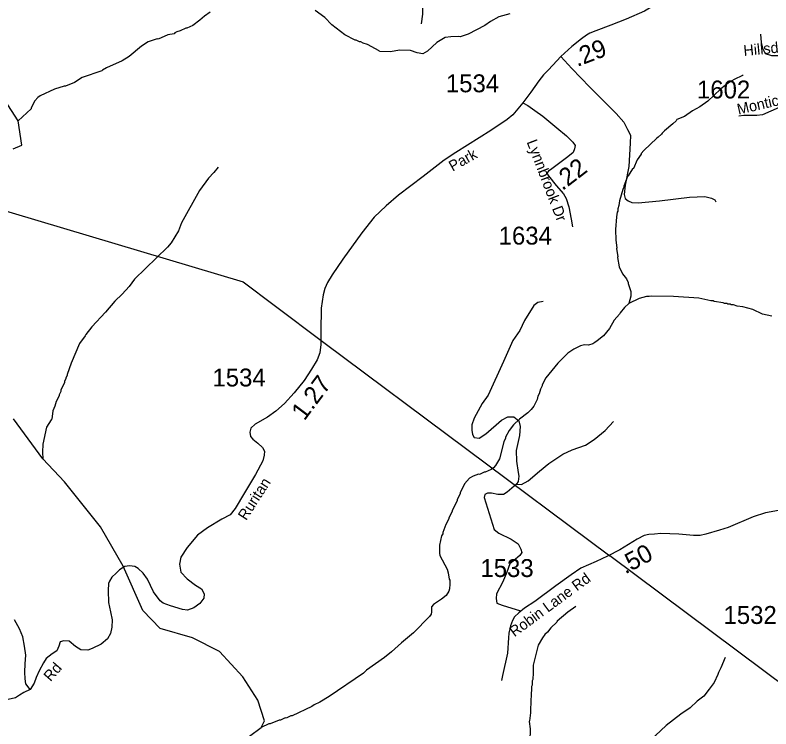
# Model space of a CAD drawing. Extents: x 1248089 to 1457196, y 820910 to 988753.
# Drawn here: x 1356319 to 1361597, y 898704 to 903687 of the extents above; entities that cross this region are included whole.
import ezdxf

# ---------------------------------------------------------------- set-up
doc = ezdxf.new("R2010")
doc.units = 0
for name, color, linetype in [('Exist Hydrographic Creek Single Shore', 7, 'Continuous'), ('Exist Hydrographic Misc Water Feature', 7, 'Continuous'), ('Exist Road Non-System Type 51', 7, 'Continuous'), ('Exist Road Secondary Type 41 Attributed', 7, 'Continuous'), ('Exist Road Secondary Type 51 Attributed', 7, 'Continuous'), ('Exist Road Secondary Type 51 Label', 7, 'Continuous'), ('Exist Utilities Electrical Transmission Line', 7, 'Continuous'), ('Prop GRAU CAT1 Cell', 7, 'Continuous'), ('Prop Lane Lines', 7, 'Continuous')]:
    doc.layers.add(name, color=color, linetype=linetype)

msp = doc.modelspace()

# ---------------------------------------------------------------- linework, layer by layer
at = {"layer": 'Exist Hydrographic Creek Single Shore'}
for points in [[(1356305.9, 902753.6), (1356364.9, 902778.8), (1356340.9, 902948.9), (1356197.9, 903166.3)], [(1357073.4, 899840.4), (1356914.9, 900115.1), (1356664, 900428.8), (1356513.8, 900588.3), (1356307.3, 900867.8)], [(1358218.6, 897047.2), (1358153, 897234.1), (1358005, 897371.7), (1358000, 897486.6), (1357766, 897868.9), (1357620, 898045.8), (1357547.9, 898181.8), (1357551.9, 898365.6), (1357604, 898440.1), (1357874, 898592.3), (1358036.8, 898712.5), (1358061.8, 898761.1), (1358014, 898904.6), (1357908.9, 899067.6), (1357745.9, 899244.8), (1357557, 899340.6), (1357332.9, 899404.2), (1357210.9, 899531.4), (1357073.4, 899840.4)]]:
    msp.add_lwpolyline(points, dxfattribs=at)
at = {"layer": 'Exist Hydrographic Misc Water Feature'}
for points in [[(1359773.8, 903696.1), (1359697.3, 903675.8), (1359638.5, 903643.2), (1359599.9, 903614.1), (1359483.9, 903555), (1359426.2, 903536.1), (1359418.2, 903538.2), (1359362.1, 903535.5), (1359322, 903530.4), (1359265.2, 903495.7), (1359199.9, 903435.2), (1359167.5, 903418), (1359127.7, 903422.9), (1359080, 903439.9), (1359004, 903441.6), (1358939.8, 903431.1), (1358863.9, 903432.8), (1358861.5, 903437.5), (1358780.9, 903482.8), (1358749.1, 903491.5), (1358733.3, 903499.9), (1358725.3, 903500.1), (1358701.6, 903512.6), (1358693.6, 903512.8), (1358622.4, 903550.4), (1358532, 903620.4), (1358481.1, 903670.5), (1358414.8, 903720.4)], [(1357681.8, 903707.9), (1357641.2, 903680.8), (1357608.6, 903651.5), (1357559.8, 903614.7), (1357519.3, 903595.6), (1357511.3, 903595.7), (1357470.9, 903576.7), (1357448.8, 903571.2), (1357434.6, 903563.5), (1357430.5, 903557.6), (1357386.4, 903550.6), (1357317.7, 903520.2), (1357311.7, 903521.5), (1357249.3, 903501.7), (1357200.6, 903470.9), (1357115, 903398.9), (1357066.3, 903367.9), (1356957.2, 903318.4), (1356928.9, 903303.1), (1356924.7, 903297.2), (1356787.7, 903252.3), (1356734.9, 903217.5), (1356670.3, 903191), (1356662.3, 903191.2), (1356593.9, 903170.8), (1356494.8, 903123), (1356478.6, 903111.4), (1356456, 903087.9), (1356431, 903040.5), (1356430.8, 903032.5), (1356340.9, 902948.9)], [(1361404.4, 903270.8), (1361398.3, 903265), (1361341.7, 903238.2), (1361309.3, 903219), (1361268.6, 903189.9), (1361244.2, 903170.5), (1361156.3, 903086.5), (1361100.2, 903047.1), (1361050.8, 903018.9), (1360993.9, 902980.2), (1360939.4, 902957.4), (1360935.3, 902949.5), (1360912.7, 902928), (1360853.7, 902879.4), (1360837.4, 902863.8), (1360833.2, 902855.8), (1360810.7, 902834.4), (1360800.6, 902828.6), (1360710.7, 902742.6), (1360692.2, 902721.1), (1360690.3, 902715.8), (1360663.2, 902677.7), (1360637.9, 902616.3), (1360631.8, 902614.2), (1360600.7, 902565.1), (1360595, 902561.3), (1360571.1, 902493.8), (1360570.9, 902485.8), (1360562.6, 902470), (1360540.9, 902390.5), (1360536.2, 902358.7), (1360527.6, 902334.9), (1360527.2, 902318.9), (1360523, 902310.9), (1360518.4, 902279), (1360512.4, 902191.1), (1360514.4, 902115.4), (1360521.6, 902063), (1360519.9, 902054.8), (1360528.3, 902002.8), (1360526.1, 901994.9), (1360538.6, 901930.6), (1360561.6, 901882), (1360588.8, 901845.4), (1360600.2, 901821.1), (1360600, 901813.1), (1360618.8, 901756.7), (1360618.1, 901724.7), (1360604.1, 901673.9)], [(1357737.9, 902626.6), (1357707.1, 902587.3), (1357670.1, 902548.1), (1357606.3, 902461.6), (1357480.9, 902235.9), (1357460, 902181), (1357408.2, 902098.1), (1357383.5, 902066.7), (1357152.2, 901844), (1357115.4, 901792.8), (1357066.2, 901738), (1357015.1, 901691.1), (1356949.4, 901612.6), (1356855.1, 901510.8), (1356811.9, 901457.8), (1356807.7, 901447.8), (1356769, 901394.7), (1356711.2, 901258), (1356681.7, 901178.7), (1356681.6, 901170.7), (1356673.2, 901154.9), (1356673, 901146.9), (1356664.7, 901131.1), (1356664.5, 901123.1), (1356639.2, 901067.7), (1356639, 901059.7), (1356626.5, 901036), (1356626.3, 901028), (1356605.5, 900988.5), (1356596.8, 900956.6), (1356582.1, 900925), (1356574.8, 900865.2), (1356569.9, 900862.1), (1356537.5, 900810), (1356512.9, 900690.6), (1356509.7, 900634.7), (1356513.8, 900588.3)], [(1361603, 901586.2), (1361539.4, 901599.7), (1361472.1, 901631.2), (1361400.5, 901650.8), (1361360.6, 901655.7), (1361336.8, 901664.4), (1361320.8, 901664.7), (1361312.9, 901668.9), (1361296.9, 901669.3), (1361289, 901673.4), (1361273, 901673.8), (1361265.1, 901678), (1361201.2, 901687.4), (1361193.3, 901691.6), (1361177.4, 901691.9), (1361093.8, 901709.9), (1360918.1, 901721.9), (1360762.1, 901725.5), (1360746, 901721.9), (1360728.1, 901722.3), (1360677.7, 901709.4), (1360604.1, 901673.9)], [(1360604.1, 901673.9), (1360574.3, 901645.8), (1360543.5, 901608.5), (1360539.2, 901598.5), (1360503.2, 901556.9), (1360469.1, 901500.1), (1360428, 901449), (1360383.8, 901412.8)], [(1360383.8, 901412.8), (1360368.8, 901400.5), (1360354.7, 901392.8), (1360322.5, 901383.5), (1360296.6, 901384.2), (1360268.4, 901378.7), (1360219.9, 901353.9), (1360179.3, 901326.7), (1360109.6, 901256.4), (1360025.4, 901154.3), (1360000.4, 901106.9), (1360000.2, 901098.9), (1359987.6, 901075.1), (1359978.9, 901043.4), (1359970.6, 901027.6), (1359966, 901003.7), (1359941, 900956.2), (1359922.4, 900932.6), (1359900, 900911.2), (1359841, 900866.5), (1359800.1, 900827.4), (1359769.3, 900788.2), (1359744.2, 900740.7), (1359744, 900732.7), (1359731.5, 900709), (1359700.9, 900589.7), (1359673.8, 900542.3), (1359659.5, 900526.6), (1359643.2, 900515), (1359602.8, 900496), (1359594.8, 900496.2), (1359562.5, 900480.9), (1359554.5, 900481.1), (1359518.2, 900467.9), (1359491.8, 900454.4), (1359457, 900415.3), (1359427.5, 900351.9), (1359427.3, 900343.9), (1359406.5, 900304.4), (1359406.3, 900296.5), (1359372.9, 900233.2), (1359368.6, 900217.3), (1359347.7, 900177.8), (1359347.5, 900169.8), (1359326.7, 900130.3), (1359305.4, 900074.8), (1359305.2, 900066.8), (1359296.9, 900050.9), (1359283.5, 899987.2), (1359282.3, 899931.3), (1359285.9, 899915.2), (1359335.7, 899818.1), (1359343.2, 899793.9), (1359350.2, 899749.7), (1359354, 899741.6), (1359355.4, 899713.6), (1359352.7, 899681.7), (1359348.4, 899665.7), (1359329.6, 899634.2), (1359297.1, 899608.9), (1359240.2, 899572.2), (1359225.9, 899556.5), (1359227.1, 899520.5), (1359224.7, 899504.5), (1359212.4, 899488.9), (1359101.8, 899373.4), (1359018.4, 899305.3), (1358946.9, 899240.9), (1358898, 899202.1), (1358774.1, 899114.8), (1358751.6, 899093.4), (1358512, 898928.9), (1358447.1, 898890.3), (1358406.7, 898871.2), (1358390.4, 898859.7), (1358253, 898794.8), (1358245, 898795), (1358212.6, 898779.7), (1358204.6, 898779.9), (1358172.3, 898764.6), (1358164.3, 898764.8), (1358099.7, 898738.3), (1358091.7, 898738.5), (1358036.8, 898712.5)], [(1360234, 899557.5), (1360179.2, 899518.8), (1360105.8, 899456.5), (1360101.5, 899448.6), (1360060.7, 899409.5), (1360036, 899378), (1360019.6, 899362.4), (1360001.2, 899338.9), (1359972, 899287.5), (1359936.9, 899148.3), (1359937.7, 899096.3), (1359934.7, 899048.4), (1359930.5, 899040.4), (1359929.8, 899008.4), (1359925.6, 899000.5), (1359924.1, 898928.5), (1359919.7, 898912.7), (1359917.5, 898816.7), (1359912.3, 898760.8), (1359909.4, 898756.2), (1359915.1, 898704.8), (1359913.8, 898618.2)], [(1361278.1, 899201.7), (1361248.6, 899130.3), (1361231.9, 899098.7), (1361227.5, 899082.9), (1361200.3, 899027.4), (1361167.3, 898980.2), (1361128.2, 898933.1), (1361083.4, 898898.1), (1361034.4, 898851.2), (1360969.4, 898806.7), (1360865.7, 898727.1), (1360792.1, 898656.8), (1360759.2, 898617.5), (1360705.9, 898562.7), (1360675.1, 898523.5), (1360576.9, 898421.7), (1360459.1, 898340.4), (1360456.8, 898332.4), (1360420, 898293.3), (1360417.8, 898287.4), (1360317.5, 898179.6), (1360278.4, 898132.5), (1360216.4, 898081.3), (1360058.3, 897961.2)]]:
    msp.add_lwpolyline(points, dxfattribs=at)
at = {"layer": 'Exist Road Non-System Type 51'}
for points in [[(1359158.5, 904065), (1359163.4, 903911.8), (1359163.4, 903694), (1359155.8, 903625.2)], [(1360129.8, 903399), (1360207.3, 903314.2), (1360332.4, 903185.1), (1360517.1, 903000.2), (1360571, 902940.5), (1360596, 902888.5), (1360617.2, 902850), (1360615.2, 902794.2), (1360605.6, 902630.4), (1360578.7, 902499.5), (1360572.9, 902435.9), (1360580.6, 902407), (1360599.8, 902389.7), (1360626.8, 902378.1), (1360671, 902376.2), (1360819.2, 902389.7), (1361029, 902416.6), (1361134.8, 902420.5), (1361182.9, 902408.9), (1361206, 902397.4), (1361213.7, 902383.9)], [(1360006.2, 901687.4), (1359969.2, 901680.9), (1359940.9, 901659.1), (1359875.7, 901554.5), (1359843, 901484.9), (1359795.2, 901415.2), (1359729.9, 901269.2), (1359623.3, 901034), (1359579.7, 900975.2), (1359525.3, 900872.9), (1359507.9, 900827.1), (1359507.9, 900790.1), (1359514.5, 900759.6), (1359525.3, 900737.8), (1359560.2, 900733.5), (1359605.8, 900764), (1359716.8, 900859.8), (1359760.3, 900881.6), (1359801.7, 900881.6), (1359836.5, 900855.4), (1359845.2, 900816.2), (1359840.9, 900753.1), (1359819.1, 900646.4), (1359821.3, 900572.3), (1359832.1, 900493.9), (1359836.5, 900467.8), (1359832.1, 900430.7), (1359821.3, 900413.3)], [(1359821.3, 900413.3), (1359856.1, 900409), (1359901.8, 900435.1), (1359980.1, 900502.6), (1360045.4, 900557.1), (1360143.3, 900622.4), (1360208.6, 900652.9), (1360302.2, 900685.6), (1360363.1, 900724.8), (1360439.2, 900787.9), (1360498, 900848.9)], [(1359821.3, 900413.3), (1359756, 900356.7), (1359729.9, 900341.4), (1359690.7, 900341.4), (1359645, 900350.2), (1359618.9, 900350.2), (1359599.3, 900339.3), (1359595, 900319.7), (1359664.6, 900095.3), (1359697.2, 900071.4), (1359784.3, 900027.8), (1359832.1, 899995.2), (1359851.7, 899958.1), (1359858.3, 899936.4), (1359843, 899914.6), (1359799.5, 899877.6), (1359773.4, 899855.8), (1359753.8, 899799.1), (1359725.5, 899731.6), (1359679.8, 899646.7), (1359677.7, 899614), (1359684.2, 899581.4), (1359721.2, 899568.3), (1359849.6, 899529.1)]]:
    msp.add_lwpolyline(points, dxfattribs=at)
at = {"layer": 'Exist Road Secondary Type 41 Attributed'}
for points in [[(1357995.4, 900830.4), (1357964.7, 900802.8), (1357958.5, 900775.1), (1357963.2, 900745.9), (1357978.5, 900725.9), (1358013.9, 900699.7), (1358047.7, 900669), (1358060, 900642.8), (1358058.4, 900615.1), (1358049.2, 900575.2), (1357998.7, 900480.6), (1357921.9, 900352.9), (1357855.8, 900242.2), (1357820.5, 900199.2), (1357762.7, 900167.7), (1357662.8, 900107.7), (1357627.5, 900083.1), (1357593.7, 900057), (1357519.9, 899970.9), (1357476.9, 899901.7), (1357466.1, 899854), (1357476.9, 899798.6), (1357519.9, 899750.9), (1357578.3, 899707.9), (1357621.3, 899681.7), (1357639.8, 899646.4), (1357638.2, 899617.2), (1357609, 899580.2), (1357567.5, 899549.5), (1357523, 899532.6), (1357487.6, 899537.2), (1357404.7, 899563.3), (1357352.4, 899581.8), (1357332.5, 899598.7), (1357286.4, 899660.2), (1357243.3, 899749.4), (1357212.6, 899790.9), (1357177.3, 899823.2), (1357154.2, 899838.6), (1357117.3, 899843.2), (1357085.1, 899837.1)], [(1357085.1, 899837.1), (1357049, 899815.2), (1357025.9, 899792.2), (1356995.2, 899762.9), (1356978.3, 899735.3), (1356970.6, 899719.9), (1356969.1, 899669.1), (1356970.6, 899586.1), (1356986, 899520), (1356996.8, 899466.1), (1356995.2, 899413.8), (1356986, 899369.2), (1356964.5, 899332.3), (1356919.9, 899295.4), (1356856.9, 899264.7), (1356826.2, 899253.9), (1356777, 899255.4), (1356741.7, 899278.5), (1356695.6, 899315.4), (1356660.2, 899318.5), (1356634.1, 899310.8), (1356624.9, 899281.6), (1356609.5, 899249.3), (1356578.8, 899227.8), (1356535.8, 899195.5), (1356516.4, 899163.9), (1356487.2, 899108.5), (1356465.7, 899062.4), (1356451.9, 899024), (1356424.2, 898979.4)], [(1356424.2, 898979.4), (1356379.9, 898957.9), (1356350.4, 898938.2), (1356320.9, 898921), (1356271.7, 898908.6)]]:
    msp.add_lwpolyline(points, dxfattribs=at)
at = {"layer": 'Exist Road Secondary Type 51 Attributed'}
for points in [[(1361064.7, 903965.5), (1360965.6, 903890), (1360867.2, 903810.1), (1360773.5, 903748.6), (1360714.1, 903715.8), (1360586.8, 903660), (1360479.2, 903616.9), (1360374.7, 903576.9), (1360333.3, 903560), (1360308.7, 903547.7), (1360274.9, 903521.6), (1360207.5, 903468.7), (1360129.8, 903399), (1360103.1, 903368.7), (1360044.7, 903304.1), (1360009.3, 903270.3), (1359975.5, 903227.2), (1359920.2, 903148.8), (1359864.9, 903075)], [(1362262, 903124), (1362250.2, 903189.9), (1362237.9, 903245.2), (1362219.5, 903299.1), (1362188.8, 903368.3), (1362159.6, 903426.7), (1362139.6, 903446.7), (1362121.1, 903452.9), (1362048.9, 903446.7), (1361896.8, 903434.4), (1361789.2, 903425.2), (1361717, 903409.8), (1361654, 903402.1), (1361603.3, 903402.1), (1361560.3, 903415.9), (1361543.4, 903449.8), (1361532.6, 903495.9), (1361526.5, 903554.4)], [(1362223.2, 903119.3), (1362162.5, 903111.9), (1361955, 903091.9), (1361821.4, 903078), (1361732.2, 903065.7), (1361655.4, 903041.1), (1361538.6, 902990.4), (1361498.7, 902985.7), (1361408, 902987.3), (1361374.2, 902981.1)], [(1359864.9, 903075), (1359794.3, 902991.4), (1359754.3, 902959.1), (1359642.2, 902880.7), (1359396.3, 902726.9), (1359315.2, 902675.1), (1359167.7, 902561.3), (1358997.1, 902430.6), (1358911.4, 902355.8), (1358826.9, 902276.6), (1358740.9, 902167.4), (1358608.7, 901984.4), (1358533.4, 901873.7), (1358499.6, 901819.9), (1358482.7, 901779.1), (1358471.2, 901734.4), (1358457.4, 901642.1), (1358454.3, 901480.6), (1358454.3, 901388.4), (1358446.6, 901328.4), (1358429.7, 901280.7), (1358388.8, 901215.3), (1358338.1, 901136.9), (1358268.9, 901050.8), (1358199.8, 900975.4), (1358139.8, 900923.1), (1358081.4, 900880.1), (1357995.4, 900830.4)], [(1359864.9, 903075), (1359898.9, 903055.9), (1359949.6, 903022.1), (1360004.9, 902982.1), (1360101.7, 902900.6), (1360169.3, 902845.3), (1360213.9, 902799.1), (1360229.2, 902776), (1360226.2, 902754.5), (1360216.9, 902728.4), (1360178.5, 902697.6), (1360067.9, 902613), (1360043.5, 902598.3), (1360032.7, 902582.9), (1360045, 902564.4), (1360098.8, 902496.8), (1360148, 902439.9), (1360167.9, 902406), (1360186.4, 902349.1), (1360201.6, 902263.5), (1360211.9, 902209.6)], [(1361651, 900228.5), (1361560.4, 900211.6), (1361472.8, 900183.9), (1361299.1, 900110.1), (1361239.2, 900091.6), (1361143.9, 900062.4), (1361104, 900053.2), (1361056.4, 900054.7), (1360954.9, 900062.4), (1360828.2, 900067.1), (1360785.2, 900064), (1360745.3, 900061), (1360711.5, 900054.8), (1360663.8, 900028.7), (1360542.4, 899954.9), (1360456.4, 899908.7), (1360376.5, 899871.8), (1360268.9, 899825.7), (1360201.9, 899780.2), (1360095.8, 899701.7), (1359948.3, 899594.1), (1359876.1, 899546.4), (1359836.2, 899514.1), (1359807, 899486.4), (1359793.1, 899460.3), (1359777.8, 899423.4), (1359767, 899372.6), (1359765.7, 899339.9), (1359758.1, 899232.2), (1359722.7, 899076.9), (1359715, 899041.5)], [(1356424.2, 898979.4), (1356394.2, 899019.5), (1356389.3, 899054), (1356386.8, 899100.8), (1356389.3, 899157.4), (1356394.2, 899218.9), (1356384.4, 899282.3), (1356372.1, 899346.4), (1356350, 899403), (1356315.6, 899464.5)]]:
    msp.add_lwpolyline(points, dxfattribs=at)
at = {"layer": 'Exist Utilities Electrical Transmission Line'}
for p, q in [((1358129, 901661.1), (1358476, 901402.1)), ((1358476, 901402.1), (1360473.4, 899911.1)), ((1361772.5, 898941.3), (1360473.4, 899911.1))]:
    msp.add_line(p, q, dxfattribs=at)
msp.add_lwpolyline([(1354526.4, 902835.9), (1357910.7, 901824.1), (1358129, 901661.1)], dxfattribs=at)

# ---------------------------------------------------------------- texts
at = {"layer": 'Exist Road Secondary Type 51 Label'}
for s, rotation, p in [('Hillsdale Dr', 5.5063, (1361409.2, 903401.8)), ('Monticello Dr', 12.986, (1361370.5, 902992.2)), ('Lynnbrook Dr', 290.8718, (1359890.6, 902801.8)), (' Park', 29.3587, (1359350.1, 902579.7)), ('Ruritan ', 57.2337, (1357932.9, 900154.3)), ('Robin Lane Rd', 36.3203, (1359806.4, 899342.5)), ('Rd', 48.8862, (1356566.9, 899029.6))]:
    msp.add_text(s, height=75, rotation=rotation, dxfattribs=at).set_placement(p)
at = {"layer": 'Prop GRAU CAT1 Cell'}
for s, rotation, p in [('.29', 20.9412, (1360244.6, 903324.7)), ('.22', 37.3995, (1360140.8, 902457.9)), ('1.27', 53.1642, (1358339, 900850)), ('.50', 28.199, (1360580, 899781.6))]:
    msp.add_text(s, height=125, rotation=rotation, dxfattribs=at).set_placement(p)
at = {"layer": 'Prop Lane Lines'}
for s, p in [('1534', (1359327.4, 903148.4)), ('1602', (1361081.1, 903105.3)), ('1634', (1359695.9, 902085.1)), ('1534', (1357697.3, 901094.5)), ('1533', (1359568.6, 899764.2)), ('1532', (1361266.4, 899436.6))]:
    msp.add_text(s, height=125, dxfattribs=at).set_placement(p)

doc.saveas('drawing.dxf')
